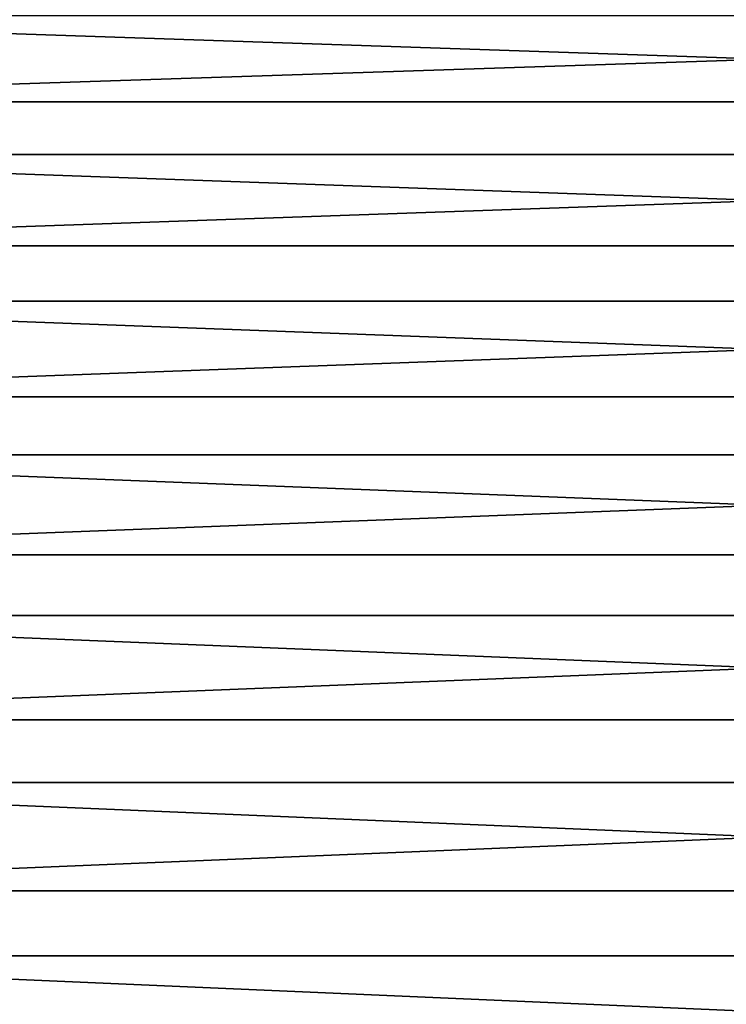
# Model space of a CAD drawing. Header units: metres. Extents: x -2 to 78, y -85 to 85.
# Tile 408 of 500: x 14.01 to 18.54, y 42.78 to 49.11. Entities that reach past the tile are written whole.
import ezdxf

# ---------------------------------------------------------------- set-up
doc = ezdxf.new("R2010")
doc.units = ezdxf.units.M
doc.layers.add('solid_20004802', color=7, linetype='CONTINUOUS')

msp = doc.modelspace()

# ---------------------------------------------------------------- linework, layer by layer
at = {"layer": 'solid_20004802'}
for points in [[(36.900002, 49.455051, 17.282455), (10.5, 49.455139, 17.282339), (10.5, 48.581078, 18.31451)], [(36.900002, 48.5812, 18.314388), (36.900002, 49.455051, 17.282455), (10.5, 48.581078, 18.31451)], [(36.900002, 49.136051, -17.67116), (36.900002, 48.243507, -18.68697), (10.5, 49.135948, -17.671261)], [(36.900002, 48.243507, -18.68697), (10.5, 48.243576, -18.686874), (10.5, 49.135948, -17.671261)], [(36.900002, 48.5812, 18.314388), (10.5, 48.581078, 18.31451), (10.5, 47.657768, 19.302166)], [(36.900002, 47.657764, 19.302198), (36.900002, 48.5812, 18.314388), (10.5, 47.657768, 19.302166)], [(36.900002, 47.3022, -19.657763), (10.5, 47.302235, -19.657726), (10.5, 48.243576, -18.686874)], [(36.900002, 48.243507, -18.68697), (36.900002, 47.3022, -19.657763), (10.5, 48.243576, -18.686874)], [(36.900002, 47.657764, 19.302198), (10.5, 47.657768, 19.302166), (10.5, 46.68708, 20.243401)], [(36.900002, 46.68697, 20.243509), (36.900002, 47.657764, 19.302198), (10.5, 46.68708, 20.243401)], [(36.900002, 46.314388, -20.581198), (10.5, 46.314266, -20.581289), (10.5, 47.302235, -19.657726)], [(36.900002, 47.3022, -19.657763), (36.900002, 46.314388, -20.581198), (10.5, 47.302235, -19.657726)], [(36.900002, 46.68697, 20.243509), (10.5, 46.68708, 20.243401), (10.5, 45.671024, 21.136154)], [(36.900002, 45.671158, 21.136051), (36.900002, 46.68697, 20.243509), (10.5, 45.671024, 21.136154)], [(36.900002, 46.314388, -20.581198), (36.900002, 45.282455, -21.455051), (10.5, 46.314266, -20.581289)], [(36.900002, 45.282455, -21.455051), (10.5, 45.282528, -21.454973), (10.5, 46.314266, -20.581289)], [(36.900002, 45.671158, 21.136051), (10.5, 45.671024, 21.136154), (10.5, 44.612778, 21.977652)], [(36.900002, 44.612778, 21.977674), (36.900002, 45.671158, 21.136051), (10.5, 44.612778, 21.977652)], [(36.900002, 44.208889, -22.277218), (10.5, 44.208946, -22.277174), (10.5, 45.282528, -21.454973)], [(36.900002, 45.282455, -21.455051), (36.900002, 44.208889, -22.277218), (10.5, 45.282528, -21.454973)], [(36.900002, 44.612778, 21.977674), (10.5, 44.612778, 21.977652), (10.5, 43.514503, 22.766256)], [(36.900002, 43.514374, 22.766352), (36.900002, 44.612778, 21.977674), (10.5, 43.514503, 22.766256)], [(36.900002, 43.096272, -23.045717), (10.5, 43.096134, -23.045794), (10.5, 44.208946, -22.277174)], [(36.900002, 44.208889, -22.277218), (36.900002, 43.096272, -23.045717), (10.5, 44.208946, -22.277174)], [(36.900002, 43.514374, 22.766352), (10.5, 43.514503, 22.766256), (10.5, 42.378448, 23.500265)], [(36.900002, 42.378593, 23.500183), (36.900002, 43.514374, 22.766352), (10.5, 42.378448, 23.500265)], [(36.900002, 43.096272, -23.045717), (36.900002, 41.947289, -23.758696), (10.5, 43.096134, -23.045794)], [(36.900002, 41.947289, -23.758696), (10.5, 41.947361, -23.758635), (10.5, 43.096134, -23.045794)]]:
    msp.add_3dface(points, dxfattribs=at)

doc.saveas('drawing.dxf')
